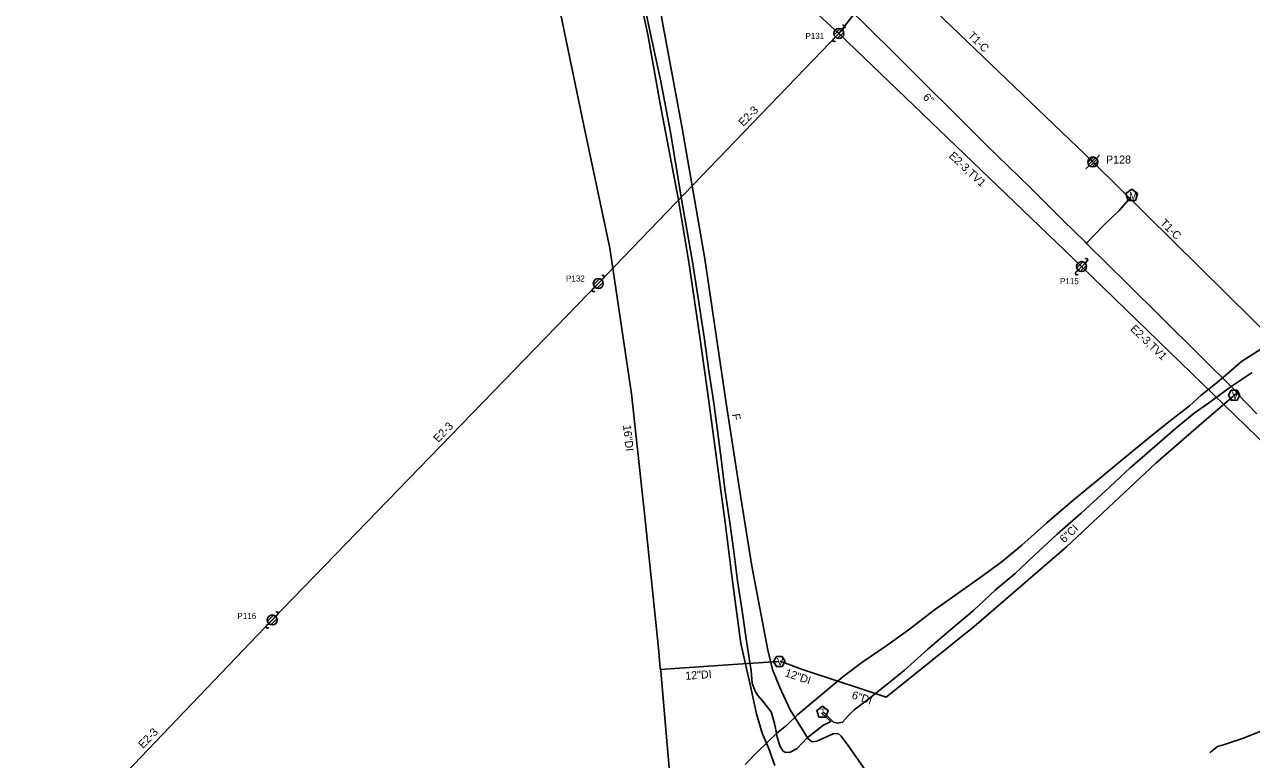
# Model space of a CAD drawing. Extents: x 1614474 to 1865144, y 1098877 to 1212550.
# Drawn here: x 1754813 to 1755426, y 1170142 to 1170510 of the extents above; entities that cross this region are included whole.
import ezdxf

# ---------------------------------------------------------------- set-up
doc = ezdxf.new("R2010")
doc.units = 0
for name, color, linetype in [('RD_EX_SU_H2O', 7, 'Continuous'), ('RD_EX_SU_Ovhd', 7, 'Continuous'), ('RD_EX_SU_Pole', 7, 'Continuous'), ('RD_EX_SU_Telecom', 7, 'Continuous'), ('RD_EX_SU_TX_H2O', 7, 'Continuous'), ('RD_EX_SU_TX_Pole', 7, 'Continuous'), ('RD_EX_SU_TX_Telecom', 7, 'Continuous')]:
    doc.layers.add(name, color=color, linetype=linetype)

# ---------------------------------------------------------------- blocks, each defined once
blk = doc.blocks.new('SUE_PP')
at = {"layer": 'RD_EX_SU_Pole'}
for p, q in [((-2.41, -0.65), (0.65, 2.41)), ((-1.77, -1.77), (1.77, 1.77)), ((-0.65, -2.41), (2.41, 0.65)), ((1.77, 1.77), (2.83, 2.83)), ((-2.83, -2.83), (-1.77, -1.77))]:
    blk.add_line(p, q, dxfattribs=at)
blk.add_circle((0, 0), 2.5, dxfattribs=at)
for centre, start, end in [((2.3, 3.36), 315, 135), ((-2.3, -3.36), 135, 315)]:
    blk.add_arc(centre, 0.75, start, end, dxfattribs=at)
blk = doc.blocks.new('SUE_PTP')
at = {"layer": 'RD_EX_SU_Pole'}
for p, q in [((-2.48, -0.33), (0.33, 2.48)), ((-2.1, -1.36), (1.36, 2.1)), ((-1.4, -2.08), (2.08, 1.4)), ((-0.38, -2.47), (2.47, 0.38)), ((1.77, 1.77), (3.42, 3.42)), ((-3.42, -3.42), (-1.77, -1.77)), ((1.52, -1.99), (1.99, -1.52))]:
    blk.add_line(p, q, dxfattribs=at)
blk.add_circle((0, 0), 2.5, dxfattribs=at)

msp = doc.modelspace()

# ---------------------------------------------------------------- linework, layer by layer
at = {"layer": 'RD_EX_SU_H2O'}
for points in [[(1755042.14, 1170671.77), (1755052.06, 1170641.32), (1755066.9, 1170578.97), (1755079.96, 1170519.29), (1755092.63, 1170458.3), (1755105.45, 1170397.86), (1755116.43, 1170325.12), (1755123.37, 1170260.52), (1755129.9, 1170197.98), (1755130.76, 1170187.84), (1755130.94, 1170186.34), (1755135.98, 1170128.29), (1755137.6, 1170105.08), (1755122.59, 1170093.04)], [(1755224.11, 1170518.52), (1755246.97, 1170496), (1755293.87, 1170449.44), (1755315.82, 1170428.09), (1755331.98, 1170411.89), (1755343.26, 1170400.85), (1755344.34, 1170399.77), (1755363.96, 1170380.46), (1755399.66, 1170345.08), (1755418.36, 1170326.34), (1755419.51, 1170324.82), (1755428.9, 1170315.01)], [(1755343.76, 1170400.34), (1755352.11, 1170409.01), (1755359.99, 1170416.61), (1755365.97, 1170423.44)], [(1755226.62, 1170179), (1755243.72, 1170173.39), (1755287.6, 1170208.74), (1755333.77, 1170248.62), (1755378.52, 1170290.39), (1755402.42, 1170311.28), (1755419.01, 1170325.47)], [(1755130.84, 1170187.19), (1755140.35, 1170187.87), (1755166.97, 1170189.78), (1755189.7, 1170191.28)], [(1755190.62, 1170191.4), (1755201.33, 1170187.41), (1755222.46, 1170180.36), (1755226.62, 1170179)]]:
    msp.add_lwpolyline(points, dxfattribs=at)
for points in [[(1755366.42, 1170427.29), (1755363.52, 1170425.18), (1755364.63, 1170421.77), (1755368.21, 1170421.77), (1755369.32, 1170425.18)], [(1755420.47, 1170324.37), (1755419.03, 1170326.87), (1755416.14, 1170326.87), (1755414.7, 1170324.37), (1755416.14, 1170321.87), (1755419.03, 1170321.87)], [(1755193.09, 1170191.2), (1755191.65, 1170193.7), (1755188.76, 1170193.7), (1755187.32, 1170191.2), (1755188.76, 1170188.7), (1755191.65, 1170188.7)]]:
    msp.add_lwpolyline(points, close=True, dxfattribs=at)
at = {"layer": 'RD_EX_SU_Ovhd'}
for p, q in [((1755019.3, 1170688.81), (1755220.03, 1170505.23)), ((1755220.03, 1170505.23), (1755245.71, 1170538.1)), ((1755245.71, 1170538.1), (1755346.94, 1170440.97)), ((1755099.76, 1170380.2), (1755220.03, 1170505.23)), ((1755220.03, 1170505.23), (1755341.33, 1170388.64)), ((1755346.94, 1170440.97), (1755446.08, 1170343.01)), ((1755341.33, 1170388.64), (1755445.31, 1170287.7)), ((1754936.78, 1170212.01), (1755099.76, 1170380.2)), ((1754812.98, 1170082.79), (1754936.78, 1170212.01))]:
    msp.add_line(p, q, dxfattribs=at)
at = {"layer": 'RD_EX_SU_Pole'}
for p, q in [((1755338.92, 1170388), (1755341.98, 1170391.06)), ((1755339.56, 1170386.87), (1755343.1, 1170390.41)), ((1755343.1, 1170390.41), (1755344.16, 1170391.47)), ((1755338.5, 1170385.81), (1755339.56, 1170386.87)), ((1755340.68, 1170386.23), (1755343.75, 1170389.29)), ((1754934.36, 1170211.36), (1754937.42, 1170214.42)), ((1754935.01, 1170210.24), (1754938.55, 1170213.78)), ((1754936.13, 1170209.59), (1754939.19, 1170212.66)), ((1754938.55, 1170213.78), (1754939.61, 1170214.84)), ((1754933.95, 1170209.18), (1754935.01, 1170210.24))]:
    msp.add_line(p, q, dxfattribs=at)
for centre in [(1755341.33, 1170388.64), (1754936.78, 1170212.01)]:
    msp.add_circle(centre, 2.5, dxfattribs=at)
for centre, start, end in [((1755343.63, 1170392), 315, 135), ((1755339.03, 1170385.28), 135, 315), ((1754939.08, 1170215.37), 315, 135), ((1754934.48, 1170208.65), 135, 315)]:
    msp.add_arc(centre, 0.75, start, end, dxfattribs=at)
at = {"layer": 'RD_EX_SU_Telecom'}
for points in [[(1754967.13, 1170994.05), (1754974.43, 1170968.95), (1754987.04, 1170929.46), (1755004.13, 1170879.16), (1755015.94, 1170845.8), (1755027.84, 1170815.17), (1755036.74, 1170794.1), (1755046.9, 1170772.73), (1755058.13, 1170753.54), (1755068.96, 1170735.75), (1755072.88, 1170726.57), (1755079.23, 1170717.91), (1755082.2, 1170712.4), (1755082.99, 1170707.43), (1755087.24, 1170669.18), (1755089.17, 1170658.27), (1755093.84, 1170646.29), (1755105.7, 1170595.36), (1755111, 1170568.73), (1755116.38, 1170542.14), (1755124.51, 1170504.65), (1755130.68, 1170470.03), (1755139.68, 1170422.81)], [(1755125.66, 1170544.73), (1755132.36, 1170508.03), (1755141.69, 1170457.83), (1755153, 1170392.52), (1755163.7, 1170320.44), (1755170.12, 1170278.41), (1755176.51, 1170238.92), (1755184.51, 1170196.9), (1755186.76, 1170187.26), (1755190.44, 1170178.21), (1755195.62, 1170167.16), (1755204.6, 1170152.57), (1755206.63, 1170151.08), (1755209.01, 1170151.38), (1755217.1, 1170155.17), (1755219.59, 1170155.29), (1755221.22, 1170153.85), (1755224.5, 1170149.37), (1755248.56, 1170115.21)], [(1755121.12, 1170527.09), (1755125.84, 1170504.97), (1755130.97, 1170481.16), (1755135.88, 1170455.94), (1755141.43, 1170422.44), (1755144.22, 1170406.29), (1755146.82, 1170391.01), (1755149.83, 1170371.93), (1755152.73, 1170353.44), (1755154.96, 1170336.5), (1755157.29, 1170321.48), (1755159.28, 1170306.68), (1755161.27, 1170291.42), (1755162.95, 1170277.45), (1755165.43, 1170260.77), (1755167.47, 1170246.18), (1755169.27, 1170231.62), (1755171.82, 1170215.4), (1755173.85, 1170201.42), (1755176.25, 1170186.65), (1755176.66, 1170180.43), (1755178.21, 1170176.34), (1755179.46, 1170174.23), (1755181.82, 1170171.58), (1755186.11, 1170166.08), (1755187.8, 1170160.21), (1755188.57, 1170157.17), (1755189.25, 1170153.5), (1755190.71, 1170148.72), (1755192.1, 1170146.47), (1755193.46, 1170145.74), (1755195.73, 1170145.93), (1755199.2, 1170147.81), (1755204.23, 1170153.01), (1755209.26, 1170157.08), (1755212.02, 1170159.17), (1755216.03, 1170161.33), (1755211.36, 1170165.61)], [(1755139.68, 1170422.81), (1755145, 1170390.8), (1755150.56, 1170353.51), (1755155, 1170321.36), (1755158.99, 1170291.53), (1755163.21, 1170260.78), (1755166.78, 1170231.39), (1755171.04, 1170200.27), (1755175.51, 1170180.35), (1755178.79, 1170165.14), (1755181.73, 1170155.39), (1755184.81, 1170148.09), (1755188.05, 1170139.31)], [(1755173.13, 1170139.77), (1755179.2, 1170145.85), (1755188.93, 1170155.36), (1755193.85, 1170159.25), (1755199.54, 1170164.75), (1755221.91, 1170183.63), (1755231.43, 1170190.76), (1755243.94, 1170199.24), (1755255.26, 1170207.46), (1755267.22, 1170216.55), (1755279.64, 1170225.39), (1755290.46, 1170233.01), (1755301.55, 1170241.28), (1755311.45, 1170249.41), (1755324.03, 1170260.54), (1755337.03, 1170271.76), (1755349.03, 1170281.63), (1755361.72, 1170292.23), (1755374.77, 1170302.94), (1755384.99, 1170311.09), (1755395.34, 1170319.13), (1755401.11, 1170324.38), (1755406.6, 1170328.78), (1755412.26, 1170333.43), (1755421.33, 1170341.29), (1755431, 1170347.4)], [(1755212.37, 1170165.85), (1755217.4, 1170161), (1755219.36, 1170160.36), (1755221.82, 1170160.97), (1755224.64, 1170164.07), (1755227.68, 1170167.05), (1755234.25, 1170172.01), (1755242.34, 1170178.49), (1755252.88, 1170186.96), (1755264.52, 1170197.36), (1755275.93, 1170207.26), (1755287.45, 1170216.94), (1755298.21, 1170226.89), (1755308.1, 1170235.27), (1755317.43, 1170243.99), (1755329.17, 1170254.86), (1755341.18, 1170265.41), (1755353.16, 1170276.42), (1755365.37, 1170287.84), (1755377.96, 1170298.71), (1755388.14, 1170307.51), (1755397.56, 1170315.38), (1755404.79, 1170320.34), (1755416.15, 1170328.72), (1755426.62, 1170335.77)], [(1755405.67, 1170145.67), (1755405.69, 1170145.88), (1755409.29, 1170148.79), (1755412.83, 1170149.69), (1755422.25, 1170152.84), (1755435.11, 1170158.07), (1755450.17, 1170159.81), (1755465.33, 1170159.04), (1755479.15, 1170155.53), (1755491.77, 1170153.46), (1755510.49, 1170150.43), (1755540.94, 1170157.22), (1755551.15, 1170161.61), (1755560.81, 1170162.66), (1755565.75, 1170161.22), (1755573.61, 1170156.42), (1755577.72, 1170155.21)]]:
    msp.add_lwpolyline(points, dxfattribs=at)
msp.add_lwpolyline([(1755211.81, 1170168.84), (1755208.95, 1170166.77), (1755210.04, 1170163.41), (1755213.57, 1170163.41), (1755214.66, 1170166.77)], close=True, dxfattribs=at)

# ---------------------------------------------------------------- block references
at = {"layer": 'RD_EX_SU_Pole'}
for p in [(1755220.03, 1170505.23), (1755099.76, 1170380.2)]:
    msp.add_blockref('SUE_PP', p, dxfattribs=at)
at = {"layer": 'RD_EX_SU_Telecom'}
msp.add_blockref('SUE_PTP', (1755346.94, 1170440.97), dxfattribs=at)

# ---------------------------------------------------------------- texts
at = {"layer": 'RD_EX_SU_H2O'}
for s, p in [('M', (1755365.05, 1170422.24)), ('V', (1755416.38, 1170322.5)), ('V', (1755189, 1170189.32))]:
    msp.add_text(s, height=3.75, dxfattribs=at).set_placement(p)
at = {"layer": 'RD_EX_SU_Ovhd'}
for s, rotation, p in [('T1-C', 315.60508, (1755284.17, 1170503.79)), ('E2-3', 46.11308, (1755172.25, 1170458.44)), ('E2-3,TV1', 316.96676, (1755274.71, 1170443.58)), ('T1-C', 315.60508, (1755380.26, 1170410.13)), ('E2-3,TV1', 316.23715, (1755365.39, 1170357.13)), ('E2-3', 45.89982, (1755019.73, 1170300.48)), ('E2-3', 46.2276, (1754872.2, 1170147.49))]:
    msp.add_text(s, height=4, rotation=rotation, dxfattribs=at).set_placement(p)
at = {"layer": 'RD_EX_SU_Telecom'}
msp.add_text('T', height=3.75, dxfattribs=at).set_placement((1755210.55, 1170163.96))
at = {"layer": 'RD_EX_SU_TX_H2O'}
for s, rotation, p in [('6"', 315.20666, (1755261.67, 1170472.95)), ('16"DI', 276.13002, (1755112.1, 1170309.3)), ('6"CI', 43.02026, (1755332.61, 1170250.28)), ('12"DI', 4.09218, (1755143.38, 1170182.08)), ('12"DI', 341.54618, (1755192.72, 1170183.96)), ('6"DI', 341.85989, (1755226.15, 1170172.84))]:
    msp.add_text(s, height=4, rotation=rotation, dxfattribs=at).set_placement(p)
at = {"layer": 'RD_EX_SU_TX_Pole'}
for s, height, p in [('P131', 3, (1755203.31, 1170502.5)), ('P128', 4, (1755353.53, 1170440.19)), ('P132', 3, (1755083.62, 1170381.21)), ('P115', 3, (1755330.54, 1170379.88)), ('P116', 3, (1754919.42, 1170212.57))]:
    msp.add_text(s, height=height, dxfattribs=at).set_placement(p)
at = {"layer": 'RD_EX_SU_TX_Telecom'}
msp.add_text('F', height=4, rotation=278.68117, dxfattribs=at).set_placement((1755166.57, 1170314.87))

doc.saveas('drawing.dxf')
